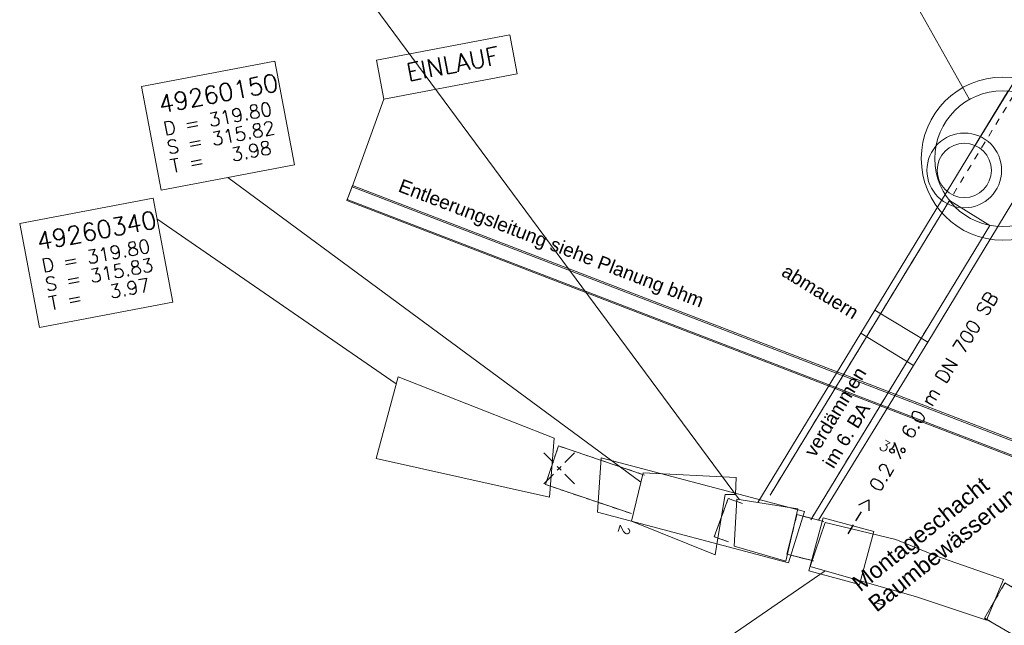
# Model space of a CAD drawing. Header units: metres. Extents: x -502 to 161, y -108 to 174.
# Tile 583 of 776: x -146.46 to -131.95, y 70.49 to 79.4. Entities that reach past the tile are written whole.
import ezdxf

# ---------------------------------------------------------------- set-up
doc = ezdxf.new("R2010")
doc.units = ezdxf.units.M
doc.header["$LTSCALE"] = 0.1
for name, pattern in [('140', [2.075, 0.75, -0.175, 0.75, -0.175, 0.05, -0.175]), ('39', [0.2375, 0.2, -0.0375]), ('40', [0.9001, 0.30005, -0.60005]), ('86', [101.6, 101.6, 0])]:
    doc.linetypes.add(name, pattern=pattern)
doc.layers.add('BRI31-005.07-5f08-Koordinierung Lageplan 4. BA Radstation - Seeterrasse 2023-05-31', color=7, linetype='Continuous')
doc.styles.add('Arial', font='arial.ttf')
doc.styles.add('Txt', font='txt_____.ttf')

# ---------------------------------------------------------------- blocks, each defined once
blk = doc.blocks.new('804')
at = {"color": 7, "linetype": 'Continuous', "lineweight": 9, "transparency": 33554687}
for p, q in [((-0.212132, 0.212132), (-0.565685, 0.565686)), ((0.212132, 0.212132), (0.565686, 0.565685)), ((0.070711, -0.070711), (-0.070711, 0.070711)), ((0, 0), (-0.070711, -0.070711)), ((0, 0), (0.070711, 0.070711)), ((-0.212132, -0.212132), (-0.565686, -0.565685)), ((0.212132, -0.212132), (0.565685, -0.565686))]:
    blk.add_line(p, q, dxfattribs=at)

msp = doc.modelspace()

# ---------------------------------------------------------------- linework, layer by layer
at = {"layer": 'BRI31-005.07-5f08-Koordinierung Lageplan 4. BA Radstation - Seeterrasse 2023-05-31', "color": 7, "linetype": '86', "lineweight": 13, "transparency": 33554687}
for p, q in [((-132.377, 77.558), (-117.265, 102.28)), ((-132.377, 77.558), (-117.265, 102.28)), ((-131.896, 78.35), (-133.861, 75.125)), ((-131.896, 78.35), (-133.861, 75.125)), ((-133.081, 74.65), (-131.128, 77.881)), ((-133.081, 74.65), (-131.128, 77.881)), ((-133.861, 75.125), (-134.069, 74.783)), ((-133.861, 75.125), (-134.069, 74.783)), ((-134.069, 74.783), (-135.586, 72.292)), ((-134.069, 74.783), (-135.586, 72.292)), ((-133.289, 74.308), (-133.081, 74.65)), ((-133.289, 74.308), (-133.081, 74.65)), ((-134.69, 72.033), (-133.289, 74.308)), ((-134.69, 72.033), (-133.289, 74.308))]:
    msp.add_line(p, q, dxfattribs=at)
at = {"layer": 'BRI31-005.07-5f08-Koordinierung Lageplan 4. BA Radstation - Seeterrasse 2023-05-31', "color": 7, "linetype": 'Continuous', "lineweight": 20, "transparency": 33554687}
for p, q in [((-135.852, 72.333), (-141.63, 80.132)), ((-135.852, 72.333), (-141.63, 80.132)), ((-137.308, 72.59), (-143.391, 77.075)), ((-137.308, 72.59), (-143.391, 77.075)), ((-140.91, 74.041), (-144.434, 76.465)), ((-140.91, 74.041), (-144.434, 76.465)), ((-134.59, 71.286), (-136.316, 70.106)), ((-134.59, 71.286), (-136.316, 70.106))]:
    msp.add_line(p, q, dxfattribs=at)
at = {"layer": 'BRI31-005.07-5f08-Koordinierung Lageplan 4. BA Radstation - Seeterrasse 2023-05-31', "color": 150, "linetype": 'Continuous', "lineweight": 20, "true_color": 0x007fff, "transparency": 33554687}
for p, q in [((-132.466, 78.225), (-133.337, 79.776)), ((-132.466, 78.225), (-133.337, 79.776)), ((-141.56, 76.94), (-141.092, 78.226)), ((-141.56, 76.94), (-141.092, 78.226))]:
    msp.add_line(p, q, dxfattribs=at)
at = {"layer": 'BRI31-005.07-5f08-Koordinierung Lageplan 4. BA Radstation - Seeterrasse 2023-05-31', "color": 7, "linetype": '39', "lineweight": 13, "transparency": 33554687}
for p, q in [((-135.404, 72.399), (-133.245, 75.943)), ((-135.404, 72.399), (-133.245, 75.943)), ((-134.806, 72.035), (-132.648, 75.579)), ((-134.806, 72.035), (-132.648, 75.579)), ((-137.254, 72.697), (-138.52, 73.125)), ((-137.254, 72.697), (-138.52, 73.125)), ((-137.446, 72.129), (-138.712, 72.557)), ((-137.446, 72.129), (-138.712, 72.557)), ((-135.811, 72.277), (-136.019, 72.353)), ((-135.811, 72.277), (-136.019, 72.353)), ((-134.614, 72.014), (-135.008, 72.114)), ((-134.614, 72.014), (-135.008, 72.114)), ((-136.017, 71.713), (-136.225, 71.789)), ((-136.017, 71.713), (-136.225, 71.789)), ((-134.762, 71.432), (-135.156, 71.532)), ((-134.762, 71.432), (-135.156, 71.532)), ((-114.256, 60.155), (-132.245, 70.591)), ((-114.256, 60.155), (-132.245, 70.591))]:
    msp.add_line(p, q, dxfattribs=at)
at = {"layer": 'BRI31-005.07-5f08-Koordinierung Lageplan 4. BA Radstation - Seeterrasse 2023-05-31', "color": 7, "linetype": 'Continuous', "lineweight": 9, "transparency": 33554687}
for p, q in [((-133.861, 75.125), (-134.069, 74.783)), ((-133.861, 75.125), (-134.069, 74.783)), ((-133.289, 74.308), (-133.081, 74.65)), ((-133.289, 74.308), (-133.081, 74.65))]:
    msp.add_line(p, q, dxfattribs=at)
at = {"layer": 'BRI31-005.07-5f08-Koordinierung Lageplan 4. BA Radstation - Seeterrasse 2023-05-31', "color": 1, "linetype": 'Continuous', "lineweight": 20, "true_color": 0xff0000, "transparency": 33554687}
for p, q in [((-133.861, 75.125), (-133.081, 74.65)), ((-133.861, 75.125), (-133.081, 74.65)), ((-134.069, 74.783), (-133.289, 74.308)), ((-134.069, 74.783), (-133.289, 74.308))]:
    msp.add_line(p, q, dxfattribs=at)
at = {"layer": 'BRI31-005.07-5f08-Koordinierung Lageplan 4. BA Radstation - Seeterrasse 2023-05-31', "color": 7, "linetype": '140', "lineweight": 13, "transparency": 33554687, "flags": 128}
for points in [[(-131.19, 77.971), (-130.66, 78.842), (-131.257, 79.206), (-135.404, 72.399)], [(-131.19, 77.971), (-130.66, 78.842), (-131.257, 79.206), (-135.404, 72.399)], [(-137.254, 72.697), (-138.52, 73.125), (-138.712, 72.557), (-137.446, 72.129)], [(-137.254, 72.697), (-138.52, 73.125), (-138.712, 72.557), (-137.446, 72.129)], [(-137.254, 72.697), (-138.52, 73.125), (-138.712, 72.557), (-137.446, 72.129)], [(-137.254, 72.697), (-138.52, 73.125), (-138.712, 72.557), (-137.446, 72.129)], [(-135.811, 72.277), (-136.019, 72.353), (-136.225, 71.789), (-136.017, 71.713)], [(-135.811, 72.277), (-136.019, 72.353), (-136.225, 71.789), (-136.017, 71.713)], [(-135.811, 72.277), (-136.019, 72.353), (-136.225, 71.789), (-136.017, 71.713)], [(-135.811, 72.277), (-136.019, 72.353), (-136.225, 71.789), (-136.017, 71.713)], [(-134.614, 72.014), (-135.008, 72.114), (-135.156, 71.532), (-134.762, 71.432)], [(-134.614, 72.014), (-135.008, 72.114), (-135.156, 71.532), (-134.762, 71.432)], [(-134.614, 72.014), (-135.008, 72.114), (-135.156, 71.532), (-134.762, 71.432)], [(-134.614, 72.014), (-135.008, 72.114), (-135.156, 71.532), (-134.762, 71.432)], [(-113.955, 60.673), (-131.944, 71.109), (-132.245, 70.591), (-114.256, 60.155)], [(-113.955, 60.673), (-131.944, 71.109), (-132.245, 70.591), (-114.256, 60.155)]]:
    msp.add_lwpolyline(points, dxfattribs=at)
at = {"layer": 'BRI31-005.07-5f08-Koordinierung Lageplan 4. BA Radstation - Seeterrasse 2023-05-31', "color": 7, "linetype": 'Continuous', "lineweight": 13, "transparency": 33554687, "flags": 128}
for points in [[(-141.201, 78.801), (-139.236, 79.173), (-139.127, 78.599), (-141.092, 78.226), (-141.201, 78.801)], [(-141.201, 78.801), (-139.236, 79.173), (-139.127, 78.599), (-141.092, 78.226), (-141.201, 78.801)], [(-144.663, 78.415), (-142.698, 78.788), (-142.409, 77.261), (-144.374, 76.888), (-144.663, 78.415)], [(-144.663, 78.415), (-142.698, 78.788), (-142.409, 77.261), (-144.374, 76.888), (-144.663, 78.415)], [(-146.456, 76.397), (-144.491, 76.77), (-144.202, 75.243), (-146.167, 74.87), (-146.456, 76.397)], [(-146.456, 76.397), (-144.491, 76.77), (-144.202, 75.243), (-146.167, 74.87), (-146.456, 76.397)], [(-134.806, 72.035), (-132.165, 76.371), (-132.762, 76.735), (-135.404, 72.399)], [(-134.806, 72.035), (-132.165, 76.371), (-132.762, 76.735), (-135.404, 72.399)], [(-138.584, 73.24), (-138.654, 72.37), (-141.204, 72.94), (-140.884, 74.14), (-138.584, 73.24)], [(-138.584, 73.24), (-138.654, 72.37), (-141.204, 72.94), (-140.884, 74.14), (-138.584, 73.24)], [(-138.584, 73.24), (-138.654, 72.37), (-141.204, 72.94), (-140.884, 74.14), (-138.584, 73.24)], [(-138.584, 73.24), (-138.654, 72.37), (-141.204, 72.94), (-140.884, 74.14), (-138.584, 73.24)], [(-137.254, 72.697), (-138.52, 73.125), (-138.712, 72.557), (-137.446, 72.129)], [(-137.254, 72.697), (-138.52, 73.125), (-138.712, 72.557), (-137.446, 72.129)], [(-136.174, 71.77), (-136.214, 71.52), (-137.444, 72.02), (-137.274, 72.73), (-135.904, 72.66), (-135.914, 72.41), (-136.064, 72.41), (-136.174, 71.77)], [(-136.174, 71.77), (-136.214, 71.52), (-137.444, 72.02), (-137.274, 72.73), (-135.904, 72.66), (-135.914, 72.41), (-136.064, 72.41), (-136.174, 71.77)], [(-136.174, 71.77), (-136.214, 71.52), (-137.444, 72.02), (-137.274, 72.73), (-135.904, 72.66), (-135.914, 72.41), (-136.064, 72.41), (-136.174, 71.77)], [(-136.174, 71.77), (-136.214, 71.52), (-137.444, 72.02), (-137.274, 72.73), (-135.904, 72.66), (-135.914, 72.41), (-136.064, 72.41), (-136.174, 71.77)], [(-135.811, 72.277), (-136.019, 72.353), (-136.225, 71.789), (-136.017, 71.713)], [(-135.811, 72.277), (-136.019, 72.353), (-136.225, 71.789), (-136.017, 71.713)], [(-134.994, 72.2), (-135.174, 71.43), (-135.934, 71.65), (-135.894, 72.34), (-134.994, 72.2), (-134.994, 72.2)], [(-134.994, 72.2), (-135.174, 71.43), (-135.934, 71.65), (-135.894, 72.34), (-134.994, 72.2), (-134.994, 72.2)], [(-134.994, 72.2), (-135.174, 71.43), (-135.934, 71.65), (-135.894, 72.34), (-134.994, 72.2), (-134.994, 72.2)], [(-134.994, 72.2), (-135.174, 71.43), (-135.934, 71.65), (-135.894, 72.34), (-134.994, 72.2), (-134.994, 72.2)], [(-134.614, 72.014), (-135.008, 72.114), (-135.156, 71.532), (-134.762, 71.432)], [(-134.614, 72.014), (-135.008, 72.114), (-135.156, 71.532), (-134.762, 71.432)], [(-133.264, 70.91), (-133.804, 71.06), (-134.814, 71.35), (-134.594, 72), (-133.554, 71.75), (-132.964, 71.51), (-131.964, 71.16), (-132.214, 70.56), (-133.264, 70.91)], [(-133.264, 70.91), (-133.804, 71.06), (-134.814, 71.35), (-134.594, 72), (-133.554, 71.75), (-132.964, 71.51), (-131.964, 71.16), (-132.214, 70.56), (-133.264, 70.91)], [(-113.955, 60.673), (-131.944, 71.109), (-132.245, 70.591), (-114.256, 60.155)], [(-113.955, 60.673), (-131.944, 71.109), (-132.245, 70.591), (-114.256, 60.155)]]:
    msp.add_lwpolyline(points, dxfattribs=at)
at = {"layer": 'BRI31-005.07-5f08-Koordinierung Lageplan 4. BA Radstation - Seeterrasse 2023-05-31', "color": 150, "linetype": 'Continuous', "lineweight": 20, "true_color": 0x007fff, "transparency": 33554687, "flags": 128}
msp.add_lwpolyline([(-141.201, 78.801), (-139.236, 79.173), (-139.127, 78.599), (-141.092, 78.226), (-141.201, 78.801)], dxfattribs=at)
msp.add_lwpolyline([(-141.201, 78.801), (-139.236, 79.173), (-139.127, 78.599), (-141.092, 78.226), (-141.201, 78.801)], dxfattribs=at)
at = {"layer": 'BRI31-005.07-5f08-Koordinierung Lageplan 4. BA Radstation - Seeterrasse 2023-05-31', "color": 7, "linetype": 'Continuous', "lineweight": 20, "transparency": 33554687, "flags": 128}
for points in [[(-144.663, 78.415), (-142.698, 78.788), (-142.409, 77.261), (-144.374, 76.888), (-144.663, 78.415)], [(-144.663, 78.415), (-142.698, 78.788), (-142.409, 77.261), (-144.374, 76.888), (-144.663, 78.415)], [(-130.622, 72.568), (-130.808, 72.417), (-130.988, 72.64), (-141.638, 76.735), (-141.552, 76.959), (-130.842, 72.84), (-130.622, 72.568)], [(-130.622, 72.568), (-130.808, 72.417), (-130.988, 72.64), (-141.638, 76.735), (-141.552, 76.959), (-130.842, 72.84), (-130.622, 72.568)], [(-146.456, 76.397), (-144.491, 76.77), (-144.202, 75.243), (-146.167, 74.87), (-146.456, 76.397)], [(-146.456, 76.397), (-144.491, 76.77), (-144.202, 75.243), (-146.167, 74.87), (-146.456, 76.397)], [(-138.584, 73.24), (-138.654, 72.37), (-141.204, 72.94), (-140.884, 74.14), (-138.584, 73.24)], [(-138.584, 73.24), (-138.654, 72.37), (-141.204, 72.94), (-140.884, 74.14), (-138.584, 73.24)], [(-138.584, 73.24), (-138.654, 72.37), (-141.204, 72.94), (-140.884, 74.14), (-138.584, 73.24)], [(-138.584, 73.24), (-138.654, 72.37), (-141.204, 72.94), (-140.884, 74.14), (-138.584, 73.24)], [(-138.584, 73.24), (-138.654, 72.37), (-141.204, 72.94), (-140.884, 74.14), (-138.584, 73.24)], [(-138.584, 73.24), (-138.654, 72.37), (-141.204, 72.94), (-140.884, 74.14), (-138.584, 73.24)], [(-136.174, 71.77), (-136.214, 71.52), (-137.444, 72.02), (-137.274, 72.73), (-135.904, 72.66), (-135.914, 72.41), (-136.064, 72.41), (-136.174, 71.77)], [(-136.174, 71.77), (-136.214, 71.52), (-137.444, 72.02), (-137.274, 72.73), (-135.904, 72.66), (-135.914, 72.41), (-136.064, 72.41), (-136.174, 71.77)], [(-136.174, 71.77), (-136.214, 71.52), (-137.444, 72.02), (-137.274, 72.73), (-135.904, 72.66), (-135.914, 72.41), (-136.064, 72.41), (-136.174, 71.77)], [(-136.174, 71.77), (-136.214, 71.52), (-137.444, 72.02), (-137.274, 72.73), (-135.904, 72.66), (-135.914, 72.41), (-136.064, 72.41), (-136.174, 71.77)], [(-136.174, 71.77), (-136.214, 71.52), (-137.444, 72.02), (-137.274, 72.73), (-135.904, 72.66), (-135.914, 72.41), (-136.064, 72.41), (-136.174, 71.77)], [(-136.174, 71.77), (-136.214, 71.52), (-137.444, 72.02), (-137.274, 72.73), (-135.904, 72.66), (-135.914, 72.41), (-136.064, 72.41), (-136.174, 71.77)], [(-134.994, 72.2), (-135.174, 71.43), (-135.934, 71.65), (-135.894, 72.34), (-134.994, 72.2), (-134.994, 72.2)], [(-134.994, 72.2), (-135.174, 71.43), (-135.934, 71.65), (-135.894, 72.34), (-134.994, 72.2), (-134.994, 72.2)], [(-134.994, 72.2), (-135.174, 71.43), (-135.934, 71.65), (-135.894, 72.34), (-134.994, 72.2), (-134.994, 72.2)], [(-134.994, 72.2), (-135.174, 71.43), (-135.934, 71.65), (-135.894, 72.34), (-134.994, 72.2), (-134.994, 72.2)], [(-134.994, 72.2), (-135.174, 71.43), (-135.934, 71.65), (-135.894, 72.34), (-134.994, 72.2), (-134.994, 72.2)], [(-134.994, 72.2), (-135.174, 71.43), (-135.934, 71.65), (-135.894, 72.34), (-134.994, 72.2), (-134.994, 72.2)], [(-133.264, 70.91), (-133.804, 71.06), (-134.814, 71.35), (-134.594, 72), (-133.554, 71.75), (-132.964, 71.51), (-131.964, 71.16), (-132.214, 70.56), (-133.264, 70.91)], [(-133.264, 70.91), (-133.804, 71.06), (-134.814, 71.35), (-134.594, 72), (-133.554, 71.75), (-132.964, 71.51), (-131.964, 71.16), (-132.214, 70.56), (-133.264, 70.91)], [(-133.264, 70.91), (-133.804, 71.06), (-134.814, 71.35), (-134.594, 72), (-133.554, 71.75), (-132.964, 71.51), (-131.964, 71.16), (-132.214, 70.56), (-133.264, 70.91)], [(-133.264, 70.91), (-133.804, 71.06), (-134.814, 71.35), (-134.594, 72), (-133.554, 71.75), (-132.964, 71.51), (-131.964, 71.16), (-132.214, 70.56), (-133.264, 70.91)], [(-133.264, 70.91), (-133.804, 71.06), (-134.814, 71.35), (-134.594, 72), (-133.554, 71.75), (-132.964, 71.51), (-131.964, 71.16), (-132.214, 70.56), (-133.264, 70.91)], [(-133.264, 70.91), (-133.804, 71.06), (-134.814, 71.35), (-134.594, 72), (-133.554, 71.75), (-132.964, 71.51), (-131.964, 71.16), (-132.214, 70.56), (-133.264, 70.91)]]:
    msp.add_lwpolyline(points, dxfattribs=at)
at = {"layer": 'BRI31-005.07-5f08-Koordinierung Lageplan 4. BA Radstation - Seeterrasse 2023-05-31', "color": 143, "linetype": 'Continuous', "lineweight": 9, "true_color": 0x66b2cc, "transparency": 33554687, "flags": 128}
msp.add_lwpolyline([(-141.56, 76.94), (-130.854, 72.824), (-130.637, 72.556), (-130.793, 72.43), (-130.976, 72.656), (-141.631, 76.753), (-141.56, 76.94)], dxfattribs=at)
msp.add_lwpolyline([(-141.56, 76.94), (-130.854, 72.824), (-130.637, 72.556), (-130.793, 72.43), (-130.976, 72.656), (-141.631, 76.753), (-141.56, 76.94)], dxfattribs=at)
at = {"layer": 'BRI31-005.07-5f08-Koordinierung Lageplan 4. BA Radstation - Seeterrasse 2023-05-31', "color": 7, "linetype": '40', "lineweight": 13, "transparency": 33554687, "flags": 128}
for points in [[(-137.254, 72.697), (-138.52, 73.125), (-138.712, 72.557), (-137.446, 72.129)], [(-137.254, 72.697), (-138.52, 73.125), (-138.712, 72.557), (-137.446, 72.129)], [(-135.811, 72.277), (-136.019, 72.353), (-136.225, 71.789), (-136.017, 71.713)], [(-135.811, 72.277), (-136.019, 72.353), (-136.225, 71.789), (-136.017, 71.713)]]:
    msp.add_lwpolyline(points, dxfattribs=at)
at = {"layer": 'BRI31-005.07-5f08-Koordinierung Lageplan 4. BA Radstation - Seeterrasse 2023-05-31', "color": 250, "linetype": 'Continuous', "lineweight": 9, "true_color": 0x333333, "transparency": 33554687, "flags": 128}
for points in [[(-135.134, 71.406), (-137.946, 72.15), (-137.894, 72.951), (-134.897, 72.159), (-135.134, 71.406)], [(-135.134, 71.406), (-137.946, 72.15), (-137.894, 72.951), (-134.897, 72.159), (-135.134, 71.406)], [(-134.087, 71.086), (-134.831, 71.287), (-134.622, 72.065), (-133.877, 71.865), (-134.087, 71.086)], [(-134.087, 71.086), (-134.831, 71.287), (-134.622, 72.065), (-133.877, 71.865), (-134.087, 71.086)]]:
    msp.add_lwpolyline(points, dxfattribs=at)
at = {"layer": 'BRI31-005.07-5f08-Koordinierung Lageplan 4. BA Radstation - Seeterrasse 2023-05-31', "color": 150, "linetype": 'Continuous', "lineweight": 20, "true_color": 0x007fff, "transparency": 33554687}
for centre, radius in [((-131.976, 77.353), 1.2), ((-131.976, 77.353), 1.2), ((-131.976, 77.353), 1), ((-131.976, 77.353), 1), ((-132.543, 77.18), 0.55), ((-132.543, 77.18), 0.55), ((-132.543, 77.18), 0.4), ((-132.543, 77.18), 0.4)]:
    msp.add_circle(centre, radius, dxfattribs=at)

# ---------------------------------------------------------------- block references
at = {"layer": 'BRI31-005.07-5f08-Koordinierung Lageplan 4. BA Radstation - Seeterrasse 2023-05-31', "color": 7, "transparency": 33554687, "xscale": 0.4, "yscale": 0.4, "zscale": 0.4}
msp.add_blockref('804', (-138.51, 72.795), dxfattribs=at)

# ---------------------------------------------------------------- texts
at = {"layer": 'BRI31-005.07-5f08-Koordinierung Lageplan 4. BA Radstation - Seeterrasse 2023-05-31', "color": 150, "true_color": 0x007fff, "transparency": 33554687, "insert": (-140.78, 78.746), "char_height": 0.26, "attachment_point": 1, "rotation": 10.737, "line_spacing_factor": 0.25, "style": 'Txt'}
msp.add_mtext('EINLAUF', dxfattribs=at)
msp.add_mtext('EINLAUF', dxfattribs=at)
at = {"layer": 'BRI31-005.07-5f08-Koordinierung Lageplan 4. BA Radstation - Seeterrasse 2023-05-31', "color": 7, "transparency": 33554687, "attachment_point": 1, "line_spacing_factor": 0.25, "style": 'Txt'}
for s, insert, char_height, rotation in [('49260150', (-144.43, 78.275), 0.26, 10.737), ('49260150', (-144.43, 78.275), 0.26, 10.737), ('D = 319.80', (-144.356, 77.888), 0.2, 10.737), ('D = 319.80', (-144.356, 77.888), 0.2, 10.737), ('S = 315.82', (-144.304, 77.612), 0.2, 10.737), ('S = 315.82', (-144.304, 77.612), 0.2, 10.737), ('T =   3.98', (-144.252, 77.337), 0.2, 10.737), ('T =   3.98', (-144.252, 77.337), 0.2, 10.737), ('49260340', (-146.223, 76.257), 0.26, 10.737), ('49260340', (-146.223, 76.257), 0.26, 10.737), ('D = 319.80', (-146.149, 75.87), 0.2, 10.737), ('D = 319.80', (-146.149, 75.87), 0.2, 10.737), ('S = 315.83', (-146.097, 75.594), 0.2, 10.737), ('S = 315.83', (-146.097, 75.594), 0.2, 10.737), ('T =   3.97', (-146.045, 75.319), 0.2, 10.737), ('T =   3.97', (-146.045, 75.319), 0.2, 10.737), ('--> 0.2 % 6.0 m DN 700 SB', (-134.37, 71.863), 0.2, 58.649), ('--> 0.2 % 6.0 m DN 700 SB', (-134.37, 71.863), 0.2, 58.649), ('3', (-133.731, 73.23), 0.16, 328.649), ('3', (-133.731, 73.23), 0.16, 328.649), ('2', (-137.453, 71.922), 0.16, 249.9285), ('2', (-137.453, 71.922), 0.16, 249.9285), ('1', (-133.698, 70.856), 0.16, 255.7586), ('1', (-133.698, 70.856), 0.16, 255.7586)]:
    msp.add_mtext(s, dxfattribs=dict(at, insert=insert, char_height=char_height, rotation=rotation))
at = {"layer": 'BRI31-005.07-5f08-Koordinierung Lageplan 4. BA Radstation - Seeterrasse 2023-05-31', "color": 1, "true_color": 0xff0000, "transparency": 33554687, "char_height": 0.2, "attachment_point": 1, "line_spacing_factor": 0.25, "style": 'Arial'}
for s, insert, rotation in [('Entleerungsleitung siehe Planung bhm', (-140.823, 77.061), 338.9689), ('Entleerungsleitung siehe Planung bhm', (-140.823, 77.061), 338.9689), ('abmauern', (-135.147, 75.811), 328.3746), ('abmauern', (-135.147, 75.811), 328.3746), ('verdämmen', (-134.914, 73.05), 58.6512), ('verdämmen', (-134.914, 73.05), 58.6512), ('im 6. BA', (-134.641, 72.883), 58.6512), ('im 6. BA', (-134.641, 72.883), 58.6512)]:
    msp.add_mtext(s, dxfattribs=dict(at, insert=insert, rotation=rotation))
at = {"layer": 'BRI31-005.07-5f08-Koordinierung Lageplan 4. BA Radstation - Seeterrasse 2023-05-31', "color": 5, "true_color": 0x0000ff, "transparency": 33554687, "char_height": 0.24, "attachment_point": 1, "rotation": 38.6417, "line_spacing_factor": 0.25, "style": 'Arial'}
for s, insert in [('Montageschacht', (-134.225, 71.156)), ('Montageschacht', (-134.225, 71.156)), ('Baumbewässerung', (-133.985, 70.856)), ('Baumbewässerung', (-133.985, 70.856))]:
    msp.add_mtext(s, dxfattribs=dict(at, insert=insert))

doc.saveas('drawing.dxf')
